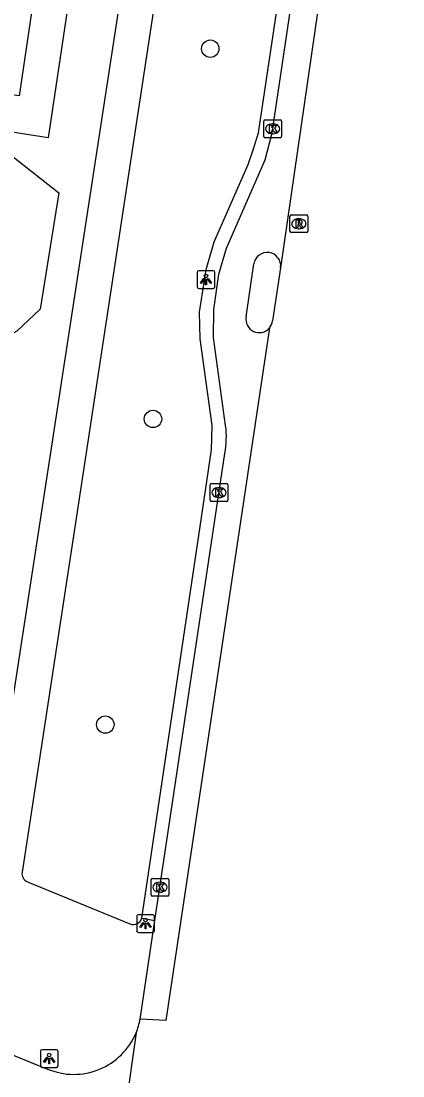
# Model space of a CAD drawing. Extents: x 163010 to 163853, y 382793 to 383982.
# Drawn here: x 163716.8 to 163738.3, y 383057.6 to 383117 of the extents above; entities that cross this region are included whole.
import ezdxf

# ---------------------------------------------------------------- set-up
doc = ezdxf.new("R2010")
doc.units = 0
for name, color, linetype in [('IMGEO_Boom', 7, 'Continuous'), ('IMGEO_Groenvoorziening', 7, 'Continuous'), ('IMGEO_Hek', 7, 'Continuous'), ('IMGEO_Kolk', 7, 'Continuous'), ('IMGEO_Lichtpunt', 7, 'Continuous'), ('IMGEO_Rijbaan_lokaal_open', 7, 'Continuous'), ('IMGEO_Rioolput', 7, 'Continuous'), ('IMGEO_Terreindeel_gesloten', 7, 'Continuous'), ('IMGEO_Voetpad_open', 7, 'Continuous')]:
    doc.layers.add(name, color=color, linetype=linetype)

msp = doc.modelspace()

# ---------------------------------------------------------------- linework, layer by layer
at = {"layer": 'IMGEO_Boom'}
for centre in [(163727.462, 383115.496), (163724.235, 383094.63), (163721.551, 383077.41)]:
    msp.add_circle(centre, 0.489, dxfattribs=at)
at = {"layer": 'IMGEO_Groenvoorziening'}
for points in [[(163719.071, 383125.948), (163720.61, 383125.712), (163718.335, 383110.478), (163715.712, 383110.88)], [(163716.004, 383109.674), (163718.936, 383107.382), (163717.885, 383100.82), (163716.57, 383099.579), (163714.592, 383098.502)]]:
    msp.add_lwpolyline(points, dxfattribs=at)
at = {"layer": 'IMGEO_Hek'}
msp.add_lwpolyline([(163668.146, 383152.551), (163671.878, 383176.79), (163672.946, 383177.576), (163673.417, 383178.311), (163676.436, 383180.421), (163676.757, 383180.227), (163679.151, 383179.843), (163697.534, 383177.061), (163726.338, 383172.701), (163723.797, 383155.311), (163727.894, 383154.735), (163725.721, 383140.138), (163725.671, 383139.799), (163714.654, 383068.002), (163651.938, 383093.599), (163652.08, 383093.941), (163660.107, 383112.661)], dxfattribs=at)
at = {"layer": 'IMGEO_Kolk'}
for p, q in [((163730.478, 383110.555), (163730.478, 383111.407)), ((163730.553, 383111.481), (163731.405, 383111.481)), ((163731.479, 383111.407), (163731.479, 383110.555)), ((163730.966, 383111.261), (163730.991, 383111.261)), ((163731.405, 383110.481), (163730.553, 383110.481)), ((163730.989, 383110.701), (163730.964, 383110.701)), ((163727.446, 383090.06), (163727.446, 383090.912)), ((163727.521, 383090.986), (163728.373, 383090.986)), ((163727.934, 383090.766), (163727.959, 383090.766)), ((163728.447, 383090.912), (163728.447, 383090.06)), ((163727.957, 383090.206), (163727.932, 383090.206)), ((163728.373, 383089.986), (163727.521, 383089.986)), ((163724.127, 383067.821), (163724.127, 383068.673)), ((163724.202, 383068.747), (163725.054, 383068.747)), ((163725.128, 383068.673), (163725.128, 383067.821)), ((163724.615, 383068.527), (163724.64, 383068.527)), ((163725.054, 383067.747), (163724.202, 383067.747)), ((163724.638, 383067.967), (163724.613, 383067.967))]:
    msp.add_line(p, q, dxfattribs=at)
for points in [[(163730.478, 383110.555), (163730.478, 383111.407)], [(163730.553, 383111.481), (163731.405, 383111.481)], [(163731.479, 383111.407), (163731.479, 383110.555)], [(163730.799, 383111.181), (163730.922, 383111.181), (163730.922, 383111.03), (163731.052, 383111.181), (163731.216, 383111.181), (163731.07, 383111.03), (163731.223, 383110.781), (163731.071, 383110.781), (163730.986, 383110.945), (163730.922, 383110.878), (163730.922, 383110.781), (163730.799, 383110.781), (163730.799, 383111.181)], [(163731.405, 383110.481), (163730.553, 383110.481)], [(163727.446, 383090.06), (163727.446, 383090.912)], [(163727.521, 383090.986), (163728.373, 383090.986)], [(163727.767, 383090.686), (163727.89, 383090.686), (163727.89, 383090.535), (163728.02, 383090.686), (163728.184, 383090.686), (163728.038, 383090.535), (163728.191, 383090.286), (163728.039, 383090.286), (163727.954, 383090.45), (163727.89, 383090.383), (163727.89, 383090.286), (163727.767, 383090.286), (163727.767, 383090.686)], [(163728.447, 383090.912), (163728.447, 383090.06)], [(163728.373, 383089.986), (163727.521, 383089.986)], [(163724.127, 383067.821), (163724.127, 383068.673)], [(163724.202, 383068.747), (163725.054, 383068.747)], [(163725.128, 383068.673), (163725.128, 383067.821)], [(163724.448, 383068.447), (163724.571, 383068.447), (163724.571, 383068.296), (163724.701, 383068.447), (163724.865, 383068.447), (163724.719, 383068.296), (163724.872, 383068.047), (163724.72, 383068.047), (163724.635, 383068.211), (163724.571, 383068.144), (163724.571, 383068.047), (163724.448, 383068.047), (163724.448, 383068.447)], [(163725.054, 383067.747), (163724.202, 383067.747)]]:
    msp.add_lwpolyline(points, dxfattribs=at)
for centre, start, end in [((163730.555, 383111.405), 91.55205, 178.44795), ((163730.555, 383111.405), 91.55205, 178.44795), ((163731.403, 383111.405), 1.55205, 88.44795), ((163731.403, 383111.405), 1.55205, 88.44795), ((163730.555, 383110.557), 181.55205, 268.44795), ((163730.555, 383110.557), 181.55205, 268.44795), ((163731.403, 383110.557), 271.55205, 358.44795), ((163731.403, 383110.557), 271.55205, 358.44795), ((163727.523, 383090.91), 91.55205, 178.44795), ((163727.523, 383090.91), 91.55205, 178.44795), ((163728.371, 383090.91), 1.55205, 88.44795), ((163728.371, 383090.91), 1.55205, 88.44795), ((163727.523, 383090.062), 181.55205, 268.44795), ((163727.523, 383090.062), 181.55205, 268.44795), ((163728.371, 383090.062), 271.55205, 358.44795), ((163728.371, 383090.062), 271.55205, 358.44795), ((163724.204, 383068.671), 91.55205, 178.44795), ((163724.204, 383068.671), 91.55205, 178.44795), ((163725.052, 383068.671), 1.55205, 88.44795), ((163725.052, 383068.671), 1.55205, 88.44795), ((163724.204, 383067.823), 181.55205, 268.44795), ((163724.204, 383067.823), 181.55205, 268.44795), ((163725.052, 383067.823), 271.55205, 358.44795), ((163725.052, 383067.823), 271.55205, 358.44795)]:
    msp.add_arc(centre, 0.0765, start, end, dxfattribs=at)
for centre, major_axis, ratio, start_param, end_param in [((163730.965, 383110.981), (-0.387, 0.002), 0.722429, 4.712389, 7.853982), ((163730.99, 383110.981), (-0.39, 0.002), 0.717154, 1.570796, 4.712389), ((163727.933, 383090.486), (-0.387, 0.002), 0.722429, 4.712389, 7.853982), ((163727.958, 383090.486), (-0.39, 0.002), 0.717154, 1.570796, 4.712389), ((163724.614, 383068.247), (-0.387, 0.002), 0.722429, 4.712389, 7.853982), ((163724.639, 383068.247), (-0.39, 0.002), 0.717154, 1.570796, 4.712389)]:
    msp.add_ellipse(centre, major_axis=major_axis, ratio=ratio, start_param=start_param, end_param=end_param, dxfattribs=at)
at = {"layer": 'IMGEO_Lichtpunt'}
for p, q in [((163726.724, 383102.892), (163726.724, 383102.085)), ((163726.724, 383102.892), (163726.724, 383102.085)), ((163727.626, 383102.987), (163726.818, 383102.987)), ((163727.626, 383102.987), (163726.818, 383102.987)), ((163727.72, 383102.085), (163727.72, 383102.892)), ((163727.72, 383102.085), (163727.72, 383102.892)), ((163726.818, 383101.991), (163727.626, 383101.991)), ((163726.818, 383101.991), (163727.626, 383101.991)), ((163723.316, 383066.6), (163723.316, 383065.793)), ((163723.316, 383066.6), (163723.316, 383065.793)), ((163724.218, 383066.695), (163723.41, 383066.695)), ((163724.218, 383066.695), (163723.41, 383066.695)), ((163724.312, 383065.793), (163724.312, 383066.6)), ((163724.312, 383065.793), (163724.312, 383066.6)), ((163723.41, 383065.699), (163724.218, 383065.699)), ((163723.41, 383065.699), (163724.218, 383065.699)), ((163717.891, 383058.998), (163717.891, 383058.191)), ((163717.891, 383058.998), (163717.891, 383058.191)), ((163718.793, 383059.093), (163717.985, 383059.093)), ((163718.793, 383059.093), (163717.985, 383059.093)), ((163718.887, 383058.191), (163718.887, 383058.998)), ((163718.887, 383058.191), (163718.887, 383058.998)), ((163717.985, 383058.097), (163718.793, 383058.097)), ((163717.985, 383058.097), (163718.793, 383058.097))]:
    msp.add_line(p, q, dxfattribs=at)
for points in [[(163727.098, 383102.556), (163727.137, 383102.528), (163726.949, 383102.266), (163726.911, 383102.293), (163727.098, 383102.556)], [(163727.2, 383102.508), (163727.247, 383102.508), (163727.247, 383102.186), (163727.2, 383102.186), (163727.2, 383102.508)], [(163727.31, 383102.528), (163727.348, 383102.555), (163727.535, 383102.293), (163727.496, 383102.265), (163727.31, 383102.528)], [(163723.69, 383066.264), (163723.729, 383066.236), (163723.541, 383065.974), (163723.503, 383066.001), (163723.69, 383066.264)], [(163723.902, 383066.236), (163723.94, 383066.263), (163724.127, 383066.001), (163724.088, 383065.973), (163723.902, 383066.236)], [(163723.792, 383066.216), (163723.839, 383066.216), (163723.839, 383065.894), (163723.792, 383065.894), (163723.792, 383066.216)], [(163718.265, 383058.662), (163718.304, 383058.634), (163718.116, 383058.372), (163718.078, 383058.399), (163718.265, 383058.662)], [(163718.367, 383058.614), (163718.414, 383058.614), (163718.414, 383058.292), (163718.367, 383058.292), (163718.367, 383058.614)], [(163718.477, 383058.634), (163718.515, 383058.661), (163718.702, 383058.399), (163718.663, 383058.371), (163718.477, 383058.634)]]:
    msp.add_lwpolyline(points, dxfattribs=at)
for centre in [(163727.223, 383102.69), (163723.815, 383066.398), (163718.39, 383058.796)]:
    msp.add_circle(centre, 0.0994, dxfattribs=at)
for centre, start, end in [((163726.818, 383102.892), 90, 180), ((163726.818, 383102.892), 90, 180), ((163727.626, 383102.892), 0, 90), ((163727.626, 383102.892), 0, 90), ((163726.818, 383102.085), 180, 270), ((163726.818, 383102.085), 180, 270), ((163727.626, 383102.085), 270, 0), ((163727.626, 383102.085), 270, 360), ((163723.41, 383066.6), 90, 180), ((163723.41, 383066.6), 90, 180), ((163724.218, 383066.6), 0, 90), ((163724.218, 383066.6), 0, 90), ((163723.41, 383065.793), 180, 270), ((163723.41, 383065.793), 180, 270), ((163724.218, 383065.793), 270, 0), ((163724.218, 383065.793), 270, 360), ((163717.985, 383058.998), 90, 180), ((163717.985, 383058.998), 90, 180), ((163718.793, 383058.998), 0, 90), ((163718.793, 383058.998), 0, 90), ((163717.985, 383058.191), 180, 270), ((163717.985, 383058.191), 180, 270), ((163718.793, 383058.191), 270, 0), ((163718.793, 383058.191), 270, 360)]:
    msp.add_arc(centre, 0.0946, start, end, dxfattribs=at)
at = {"layer": 'IMGEO_Rijbaan_lokaal_open'}
for points in [[(163728.327, 383094.259), (163727.642, 383099.228), (163727.659, 383100.795), (163727.945, 383102.781), (163728.38, 383104.264), (163730.548, 383109.231), (163730.949, 383110.749), (163736.913, 383150.948)], [(163738.309, 383150.738), (163731.422, 383103.155)], [(163729.484, 383100.382), (163729.916, 383103.369)], [(163731.422, 383103.155), (163730.962, 383100.16)], [(163730.791, 383099.762), (163724.964, 383060.744), (163723.51, 383060.817)], [(163724.341, 383066.364), (163728.285, 383092.684)], [(163723.51, 383060.817), (163724.341, 383066.364)], [(163713.699, 383059.861), (163715.525, 383059.123), (163718.295, 383058.002)], [(163723.283, 383060.046), (163721.611, 383048.28)]]:
    msp.add_lwpolyline(points, dxfattribs=at)
for centre, radius, start, end in [((163730.668, 383103.255), 0.761, 352.44768, 171.37734), ((163730.219, 383100.243), 0.748, 169.32288, 319.92071), ((163730.223, 383100.242), 0.744, 319.81841, 353.6802), ((163723.08, 383093.611), 5.287, 349.90349, 7.04145), ((163719.756, 383061.503), 3.816, 337.5494, 349.63934), ((163719.775, 383061.498), 3.796, 247.04658, 337.51944)]:
    msp.add_arc(centre, radius, start, end, dxfattribs=at)
at = {"layer": 'IMGEO_Rioolput'}
for p, q in [((163731.949, 383105.206), (163731.949, 383106.058)), ((163732.024, 383106.132), (163732.876, 383106.132)), ((163732.95, 383106.058), (163732.95, 383105.206)), ((163732.437, 383105.912), (163732.462, 383105.912)), ((163732.876, 383105.132), (163732.024, 383105.132)), ((163732.46, 383105.352), (163732.435, 383105.352))]:
    msp.add_line(p, q, dxfattribs=at)
for points in [[(163731.949, 383105.206), (163731.949, 383106.058)], [(163732.024, 383106.132), (163732.876, 383106.132)], [(163732.95, 383106.058), (163732.95, 383105.206)], [(163732.538, 383105.83), (163732.286, 383105.832), (163732.286, 383105.432)], [(163732.286, 383105.432), (163732.41, 383105.432), (163732.41, 383105.594), (163732.421, 383105.594)], [(163732.464, 383105.751), (163732.41, 383105.751), (163732.41, 383105.67)], [(163732.41, 383105.67), (163732.462, 383105.67)], [(163732.468, 383105.565), (163732.539, 383105.432), (163732.679, 383105.432), (163732.614, 383105.558)], [(163732.876, 383105.132), (163732.024, 383105.132)]]:
    msp.add_lwpolyline(points, dxfattribs=at)
for centre, radius, start, end in [((163732.026, 383106.056), 0.0765, 91.55205, 178.44795), ((163732.026, 383106.056), 0.0765, 91.55205, 178.44795), ((163732.874, 383106.056), 0.0765, 1.55205, 88.44795), ((163732.874, 383106.056), 0.0765, 1.55205, 88.44795), ((163732.42, 383105.541), 0.0533, 26.02933, 88.69889), ((163732.446, 383105.859), 0.19, 274.7715, 282.96867), ((163732.47, 383105.655), 0.0964, 77.00612, 93.18647), ((163732.484, 383105.712), 0.0378, 276.66336, 79.67722), ((163732.537, 383105.72), 0.109, 350.36119, 89.41601), ((163732.535, 383105.72), 0.112, 277.58423, 350.98172), ((163732.519, 383105.505), 0.108, 29.51342, 73.79051), ((163732.026, 383105.208), 0.0765, 181.55205, 268.44795), ((163732.026, 383105.208), 0.0765, 181.55205, 268.44795), ((163732.874, 383105.208), 0.0765, 271.55205, 358.44795), ((163732.874, 383105.208), 0.0765, 271.55205, 358.44795)]:
    msp.add_arc(centre, radius, start, end, dxfattribs=at)
for centre, major_axis, ratio, start_param, end_param in [((163732.436, 383105.632), (-0.387, 0.002), 0.722429, 4.712389, 7.853982), ((163732.461, 383105.632), (-0.39, 0.002), 0.717154, 1.570796, 4.712389)]:
    msp.add_ellipse(centre, major_axis=major_axis, ratio=ratio, start_param=start_param, end_param=end_param, dxfattribs=at)
at = {"layer": 'IMGEO_Terreindeel_gesloten'}
msp.add_lwpolyline([(163718.335, 383123.907), (163716.693, 383112.842), (163707.776, 383114.16), (163709.418, 383125.333), (163718.335, 383123.907)], dxfattribs=at)
at = {"layer": 'IMGEO_Voetpad_open'}
for points in [[(163736.218, 383153.406), (163729.856, 383154.392), (163728.769, 383147.255), (163726.543, 383132.643), (163723.23, 383110.894), (163719.918, 383089.145), (163716.864, 383069.095)], [(163723.612, 383066.507), (163726.821, 383088.074), (163727.539, 383092.894), (163727.57, 383094.263), (163726.901, 383099.138), (163726.863, 383100.64), (163727.225, 383103.062), (163727.689, 383104.611), (163729.604, 383108.978), (163729.892, 383109.86), (163730.184, 383110.755), (163733.286, 383131.597), (163735.465, 383146.236), (163736.525, 383153.358), (163736.218, 383153.406)], [(163725.721, 383140.138), (163725.671, 383139.799), (163714.654, 383068.002)], [(163717.171, 383068.552), (163722.936, 383066.185)], [(163723.612, 383066.507), (163724.341, 383066.364)]]:
    msp.add_lwpolyline(points, dxfattribs=at)
for centre, radius, start, end in [((163717.338, 383069.005), 0.482, 169.18978, 249.7759), ((163723.128, 383066.652), 0.505, 247.6573, 343.28255)]:
    msp.add_arc(centre, radius, start, end, dxfattribs=at)

doc.saveas('drawing.dxf')
